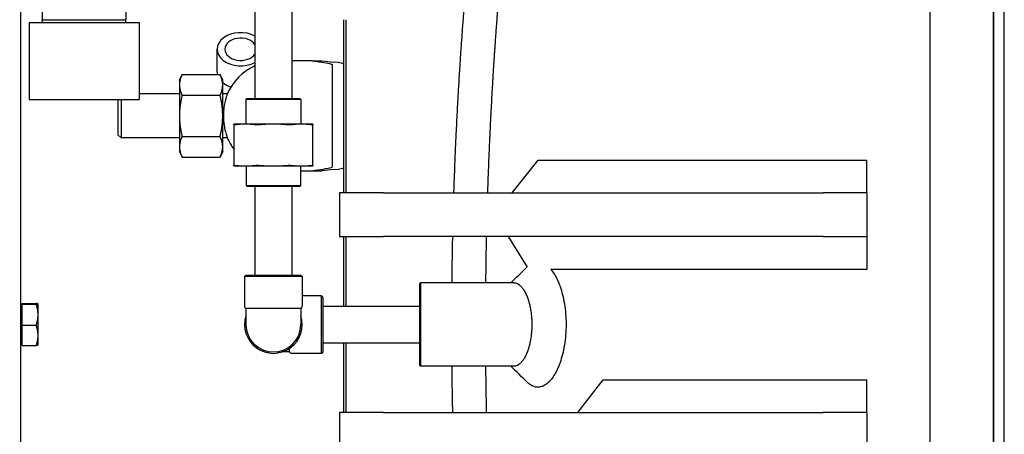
# Model space of a CAD drawing. Header units: inches. Extents: x 18 to 846, y -44 to 561.
# Tile 305 of 637: x 327 to 350, y 463 to 472. Entities that reach past the tile are written whole.
import ezdxf

# ---------------------------------------------------------------- set-up
doc = ezdxf.new("R2010")
doc.units = ezdxf.units.IN
doc.header["$LTSCALE"] = 24
doc.header["$MEASUREMENT"] = 0
doc.layers.add('Dimension (ANSI)', color=7, linetype='Continuous', lineweight=25)
doc.layers.add('Visible (ANSI)', color=7, linetype='Continuous', lineweight=30)
doc.styles.add('Note Text (ANSI)', font='tahoma.ttf')
doc.dimstyles.new('SB Fraction-16 (ANSI)', dxfattribs={"dimscale": 24, "dimtxt": 0.125, "dimasz": 0.098425, "dimexe": 0.125, "dimexo": 0.0625, "dimgap": 0.031496, "dimtad": 0, "dimtih": 1, "dimtoh": 1, "dimdec": 4, "dimrnd": 1e-08, "dimzin": 0, "dimdsep": 46, "dimlunit": 5, "dimtxsty": 'Note Text (ANSI)', "dimcen": 0.09, "dimdle": 0.393701, "dimclrd": 256, "dimclre": 256, "dimclrt": 256, "dimadec": 0, "dimazin": 3, "dimtfac": 0.96, "dimtofl": 0, "dimtmove": 0, "dimatfit": 3, "dimfxl": 1, "dimfrac": 2, "dimtolj": 1, "dimtzin": 12, "dimlwd": -1, "dimlwe": -1, "dimarcsym": 0})

# ---------------------------------------------------------------- blocks, each defined once
blk = doc.blocks.new('*D18')
at = {"layer": 'Defpoints', "color": 0, "transparency": 16777216}
for p in [(349.678, 522.087), (260.86, 408.087), (349.678, 408.087)]:
    blk.add_point(p, dxfattribs=at)
at = {"layer": 'Dimension (ANSI)', "transparency": 16777216}
for p, q in [((348.178, 522.087), (257.86, 522.087)), ((260.86, 519.724), (260.86, 464.348)), ((260.86, 410.449), (260.86, 459.826)), ((348.178, 408.087), (257.86, 408.087))]:
    blk.add_line(p, q, dxfattribs=at)
for points in [[(260.466, 519.724), (261.253, 519.724), (260.86, 522.087)], [(260.466, 410.449), (261.253, 410.449), (260.86, 408.087)]]:
    blk.add_solid(points, dxfattribs=at)
at = {"layer": 'Dimension (ANSI)', "transparency": 16777216, "insert": (257.76, 463.592), "char_height": 3, "attachment_point": 1, "style": 'Note Text (ANSI)'}
blk.add_mtext('\\A1;114', dxfattribs=at)

msp = doc.modelspace()

# ---------------------------------------------------------------- linework, layer by layer
at = {"layer": 'Visible (ANSI)'}
for p, q in [((349.67843, 408.08668), (349.67843, 522.08668)), ((332.62813, 485.15118), (332.62813, 470.23168)), ((333.46813, 485.15118), (333.46813, 470.23168)), ((349.43041, 484.08668), (349.43041, 446.08668)), ((349.43041, 446.08668), (349.43041, 484.08668)), ((347.99328, 446.33668), (347.99328, 483.83668)), ((347.99328, 446.33668), (347.99328, 483.83668)), ((327.30343, 456.26218), (327.30343, 473.91118)), ((327.79013, 473.33668), (327.79013, 472.02418)), ((329.69013, 473.33668), (329.69013, 472.02418)), ((327.49013, 471.96168), (329.99013, 471.96168)), ((327.49013, 471.96168), (327.49013, 470.21168)), ((327.79013, 472.02418), (329.69013, 472.02418)), ((327.79176, 471.96168), (327.79013, 472.02418)), ((329.68849, 471.96168), (329.69013, 472.02418)), ((329.99013, 471.96168), (329.99013, 470.21168)), ((334.64458, 472.02662), (334.64458, 468.08668)), ((334.70708, 468.08668), (334.70708, 472.02663)), ((331.76793, 470.83871), (331.76793, 471.35349)), ((333.93152, 471.08668), (333.46812, 471.08668)), ((333.93152, 471.08668), (334.15784, 471.08668)), ((334.39458, 470.64967), (334.39458, 470.98963)), ((330.91058, 470.64918), (330.96919, 470.77488)), ((330.96919, 470.77488), (331.83597, 470.77488)), ((331.89458, 470.64918), (331.83597, 470.77488)), ((330.91058, 470.64918), (330.91058, 470.54033)), ((330.91058, 470.54033), (330.91058, 469.83668)), ((331.89458, 470.54033), (331.89458, 470.64918)), ((331.89458, 469.83668), (331.89458, 470.54033)), ((334.39458, 469.02369), (334.39458, 470.64967)), ((330.91058, 470.33668), (329.99013, 470.33668)), ((330.96919, 470.30578), (331.83597, 470.30578)), ((331.99894, 470.33668), (331.89458, 470.33668)), ((327.49013, 470.21168), (329.99013, 470.21168)), ((329.51958, 469.39918), (329.51958, 470.21168)), ((329.58208, 470.21168), (329.58208, 469.33668)), ((332.44396, 470.23168), (332.42313, 470.21085)), ((333.67313, 470.21085), (332.42313, 470.21085)), ((332.42313, 470.21085), (332.42313, 469.64818)), ((332.44396, 470.23168), (333.65229, 470.23168)), ((333.65229, 470.23168), (333.67313, 470.21085)), ((333.67313, 470.21085), (333.67313, 469.64818)), ((330.91058, 469.83668), (330.91058, 469.13304)), ((331.89458, 469.13304), (331.89458, 469.83668)), ((332.41173, 469.64818), (332.14813, 469.64818)), ((332.14813, 469.6333), (332.14813, 468.71056)), ((333.04813, 469.64818), (332.41173, 469.64818)), ((333.68452, 469.64818), (333.04813, 469.64818)), ((333.94813, 469.64818), (333.68452, 469.64818)), ((333.94813, 468.71056), (333.94813, 469.6333)), ((329.51958, 469.39918), (329.58208, 469.33668)), ((330.96919, 469.36759), (331.83597, 469.36759)), ((330.91058, 469.33668), (329.58208, 469.33668)), ((330.91058, 469.13304), (330.91058, 469.02418)), ((331.99894, 469.33668), (331.89458, 469.33668)), ((331.89458, 469.02418), (331.89458, 469.13304)), ((330.91058, 469.02418), (330.96919, 468.89849)), ((330.96919, 468.89849), (331.83597, 468.89849)), ((331.89458, 469.02418), (331.83597, 468.89849)), ((334.39458, 468.68373), (334.39458, 469.02369)), ((332.14813, 468.69568), (332.41173, 468.69568)), ((332.41173, 468.69568), (333.04813, 468.69568)), ((332.42938, 468.69568), (332.42938, 468.25252)), ((333.04813, 468.69568), (333.68452, 468.69568)), ((333.66688, 468.69568), (333.66688, 468.25252)), ((333.68452, 468.69568), (333.94813, 468.69568)), ((338.4809, 468.08668), (339.0693, 468.83192)), ((339.0693, 468.83192), (346.55343, 468.83192)), ((346.55343, 468.08668), (346.55343, 468.83192)), ((333.66687, 468.58668), (333.93152, 468.58668)), ((333.93152, 468.58668), (334.15784, 468.58668)), ((332.42938, 468.25252), (333.66688, 468.25252)), ((332.45021, 468.23168), (332.42938, 468.25252)), ((333.64604, 468.23168), (332.45021, 468.23168)), ((332.62813, 468.23168), (332.62813, 466.21168)), ((333.46813, 468.23168), (333.46813, 466.21168)), ((333.64604, 468.23168), (333.66688, 468.25252)), ((335.55343, 468.08668), (334.55343, 468.08668)), ((334.55343, 468.08668), (334.55343, 467.08668)), ((335.55343, 468.08668), (345.55343, 468.08668)), ((346.55343, 468.08668), (345.55343, 468.08668)), ((346.55343, 468.08668), (346.55343, 467.08668)), ((334.55343, 467.08668), (335.55343, 467.08668)), ((334.64458, 467.08666), (334.64458, 465.50668)), ((334.70708, 465.50668), (334.70708, 467.08666)), ((345.55343, 467.08668), (335.55343, 467.08668)), ((338.39276, 467.08668), (338.81876, 466.3913)), ((345.55343, 467.08668), (346.55343, 467.08668)), ((346.55343, 467.08668), (346.55343, 466.34145)), ((332.42313, 466.21168), (332.39188, 466.18043)), ((332.42313, 466.21168), (333.67313, 466.21168)), ((333.67313, 466.21168), (333.70438, 466.18043)), ((333.70438, 466.18043), (332.39188, 466.18043)), ((332.39188, 466.18043), (332.39188, 465.50618)), ((333.70438, 466.18043), (333.70438, 465.50618)), ((336.37753, 466.02106), (336.39316, 466.03668)), ((336.37753, 464.15231), (336.37753, 466.02106)), ((336.39316, 466.03668), (336.39316, 464.13668)), ((338.51943, 466.03668), (336.39316, 466.03668)), ((327.32843, 465.54612), (327.32843, 465.56441)), ((327.32843, 465.56441), (327.65219, 465.56441)), ((327.32843, 465.54612), (327.65219, 465.54612)), ((327.32843, 465.0685), (327.32843, 465.54612)), ((327.69406, 465.55554), (327.6939, 465.5558)), ((327.69406, 465.55527), (327.69406, 465.55554)), ((327.69406, 465.30731), (327.69406, 465.55527)), ((334.14188, 465.74293), (333.70438, 465.74293)), ((334.14188, 464.43043), (334.14188, 465.74293)), ((334.17313, 465.71168), (334.14188, 465.74293)), ((334.17313, 465.71168), (334.17313, 464.46168)), ((327.32843, 465.50866), (327.30343, 465.50866)), ((333.67313, 465.45206), (332.42313, 465.45206)), ((332.42313, 465.45206), (332.42313, 465.08668)), ((333.67313, 465.45206), (333.67313, 465.08668)), ((334.17313, 465.50668), (336.37753, 465.50668)), ((327.69406, 464.83883), (327.69406, 465.30731)), ((327.32843, 465.0685), (327.65219, 465.0685)), ((327.32843, 464.60916), (327.32843, 465.0685)), ((327.32843, 464.66491), (327.30343, 464.66491)), ((327.69406, 464.61804), (327.69406, 464.83883)), ((334.17313, 464.66668), (336.37753, 464.66668)), ((334.64458, 464.66669), (334.64458, 463.0867)), ((334.70708, 463.0867), (334.70708, 464.66669)), ((327.32843, 464.60916), (327.65219, 464.60916)), ((327.69406, 464.61804), (327.6939, 464.61777)), ((333.4135, 464.46168), (333.24822, 464.46168)), ((333.4135, 464.46168), (333.4135, 464.53645)), ((334.14188, 464.43043), (333.46763, 464.43043)), ((334.17313, 464.46168), (334.14188, 464.43043)), ((336.37753, 464.15231), (336.39316, 464.13668)), ((338.51943, 464.13668), (336.39316, 464.13668)), ((339.97263, 463.08668), (340.55446, 463.83092)), ((340.55446, 463.83092), (346.55343, 463.83092)), ((346.55343, 463.08668), (346.55343, 463.83092)), ((335.55343, 463.08668), (334.55343, 463.08668)), ((334.55343, 463.08668), (334.55343, 462.08668)), ((335.55343, 463.08668), (345.55343, 463.08668)), ((346.55343, 463.08668), (345.55343, 463.08668)), ((346.55343, 463.08668), (346.55343, 462.08668))]:
    msp.add_line(p, q, dxfattribs=at)
for centre, radius, start, end in [((333.14458, 469.83668), 1.25, 114.403737, 156.421822), ((333.14458, 469.83668), 1.25, 203.578178, 217.139886), ((332.45438, 465.50618), 0.0625, 180, 240), ((333.64188, 465.50618), 0.0625, 300, 0), ((333.04813, 465.08668), 0.65625, 162.24721, 17.75279), ((333.04813, 465.08668), 0.625, 180, 0), ((333.46763, 464.49293), 0.0625, 210, 270)]:
    msp.add_arc(centre, radius, start, end, dxfattribs=at)
for centre, major_axis, ratio, start_param, end_param in [((332.30343, 471.35349), (-0.5355, 0), 0.7070977, 4.06093246, 8.50543816), ((332.30343, 471.35349), (-0.3595, 0), 0.7070977, 3.58523782, 8.98113279), ((343.04458, 471.26659), (-9.65, 0), 0.04782887, 0.40039701, 0.46748636), ((332.64458, 471.01549), (2, 0), 0.04782887, 0, 0.46748636), ((332.30343, 470.83871), (-0.5355, 0), 0.7070977, 0, 0.16937943), ((332.30343, 470.83871), (0.5355, 0), 0.7070977, 3.84369353, 4.28494448), ((343.04458, 468.40678), (9.65, 0), 0.04782887, 2.67410629, 2.74119564), ((332.64458, 468.65788), (-2, 0), 0.04782887, 2.67410629, 3.14159265)]:
    msp.add_ellipse(centre, major_axis=major_axis, ratio=ratio, start_param=start_param, end_param=end_param, dxfattribs=at)
for points, knots in [([(337.54776, 474.13668), (337.545, 474.10931), (337.54221, 474.08141), (337.53938, 474.053), (337.53862, 474.04541), (337.53786, 474.03778), (337.5371, 474.03012), (337.53353, 473.99423), (337.52991, 473.95755), (337.52624, 473.92011), (337.52247, 473.88172), (337.51865, 473.84251), (337.51478, 473.8025), (337.51394, 473.79377), (337.51309, 473.785), (337.51224, 473.77619), (337.50882, 473.74072), (337.50537, 473.70467), (337.50189, 473.66806), (337.50101, 473.65876), (337.50012, 473.64943), (337.49923, 473.64006), (337.49567, 473.60247), (337.49208, 473.56431), (337.48846, 473.52558), (337.48405, 473.47842), (337.47959, 473.43029), (337.4751, 473.3813), (337.47415, 473.37094), (337.47319, 473.36054), (337.47224, 473.35011), (337.4686, 473.31033), (337.46494, 473.26999), (337.46127, 473.22915), (337.46091, 473.22517), (337.46055, 473.22119), (337.4602, 473.2172), (337.45958, 473.21033), (337.45896, 473.20344), (337.45834, 473.19654), (337.45507, 473.15998), (337.45178, 473.12303), (337.44848, 473.08572), (337.44187, 473.01088), (337.43521, 472.9343), (337.42852, 472.85617), (337.42751, 472.84446), (337.42651, 472.83271), (337.42551, 472.82092), (337.42021, 472.75882), (337.41491, 472.69578), (337.4096, 472.6319), (337.40886, 472.62299), (337.40812, 472.61405), (337.40738, 472.60511), (337.40711, 472.60189), (337.40685, 472.59866), (337.40658, 472.59544), (337.4034, 472.55693), (337.40021, 472.51809), (337.39703, 472.47893), (337.38848, 472.37379), (337.37994, 472.26635), (337.37145, 472.1569), (337.37046, 472.14422), (337.36948, 472.13152), (337.3685, 472.11879), (337.36773, 472.10889), (337.36697, 472.09897), (337.36621, 472.08904), (337.36158, 472.02888), (337.35698, 471.96811), (337.35239, 471.90675), (337.35143, 471.89395), (337.35048, 471.88111), (337.34952, 471.86826), (337.34156, 471.76109), (337.33366, 471.65219), (337.32587, 471.54173), (337.32216, 471.48917), (337.31846, 471.43623), (337.3148, 471.38293), (337.31392, 471.3701), (337.31303, 471.35725), (337.31215, 471.34437), (337.30686, 471.26695), (337.30162, 471.18881), (337.29644, 471.11001), (337.2956, 471.09725), (337.29477, 471.08447), (337.29393, 471.07168), (337.29167, 471.03701), (337.28942, 471.00221), (337.28718, 470.9673), (337.27825, 470.82804), (337.26951, 470.68661), (337.26101, 470.54343), (337.26027, 470.5311), (337.25954, 470.51877), (337.25882, 470.50642), (337.25775, 470.4884), (337.2567, 470.47036), (337.25564, 470.45229), (337.25403, 470.42466), (337.25243, 470.39697), (337.25083, 470.36922), (337.24857, 470.32974), (337.24632, 470.29013), (337.24409, 470.2504), (337.24342, 470.23845), (337.24275, 470.2265), (337.24208, 470.21453), (337.23356, 470.06164), (337.22533, 469.90688), (337.21743, 469.7506), (337.21587, 469.71975), (337.21432, 469.68884), (337.21279, 469.65787), (337.21224, 469.64679), (337.21169, 469.6357), (337.21115, 469.62461), (337.20682, 469.53666), (337.2026, 469.44822), (337.19849, 469.35933), (337.198, 469.34876), (337.19751, 469.33818), (337.19703, 469.3276), (337.19378, 469.25684), (337.1906, 469.18581), (337.1875, 469.11453), (337.18222, 468.99341), (337.17715, 468.87149), (337.1723, 468.7489), (337.17193, 468.73953), (337.17156, 468.73014), (337.17119, 468.72076), (337.1704, 468.70066), (337.16962, 468.68055), (337.16884, 468.66042), (337.16633, 468.59515), (337.16387, 468.5297), (337.16148, 468.46409), (337.16116, 468.45529), (337.16084, 468.44648), (337.16052, 468.43767), (337.1602, 468.42897), (337.15989, 468.42027), (337.15958, 468.41156), (337.15571, 468.30375), (337.15201, 468.19541), (337.1485, 468.08668)], [0.778215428, 0.778215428, 0.778215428, 0.778215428, 0.781110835, 0.781110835, 0.781110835, 0.781884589, 0.781884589, 0.781884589, 0.78550723, 0.78550723, 0.78550723, 0.789220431, 0.789220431, 0.789220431, 0.790030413, 0.790030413, 0.790030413, 0.793293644, 0.793293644, 0.793293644, 0.794122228, 0.794122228, 0.794122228, 0.797447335, 0.797447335, 0.797447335, 0.80149702, 0.80149702, 0.80149702, 0.802353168, 0.802353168, 0.802353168, 0.805616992, 0.805616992, 0.805616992, 0.805934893, 0.805934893, 0.805934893, 0.806482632, 0.806482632, 0.806482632, 0.809385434, 0.809385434, 0.809385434, 0.81520909, 0.81520909, 0.81520909, 0.816082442, 0.816082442, 0.816082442, 0.820684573, 0.820684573, 0.820684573, 0.821326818, 0.821326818, 0.821326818, 0.821557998, 0.821557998, 0.821557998, 0.824318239, 0.824318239, 0.824318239, 0.831729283, 0.831729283, 0.831729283, 0.832587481, 0.832587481, 0.832587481, 0.833255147, 0.833255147, 0.833255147, 0.837297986, 0.837297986, 0.837297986, 0.838141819, 0.838141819, 0.838141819, 0.845175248, 0.845175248, 0.845175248, 0.848522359, 0.848522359, 0.848522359, 0.849328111, 0.849328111, 0.849328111, 0.854175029, 0.854175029, 0.854175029, 0.854960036, 0.854960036, 0.854960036, 0.857087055, 0.857087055, 0.857087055, 0.865571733, 0.865571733, 0.865571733, 0.86630193, 0.86630193, 0.86630193, 0.867367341, 0.867367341, 0.867367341, 0.868996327, 0.868996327, 0.868996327, 0.871313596, 0.871313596, 0.871313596, 0.872010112, 0.872010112, 0.872010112, 0.880909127, 0.880909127, 0.880909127, 0.882665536, 0.882665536, 0.882665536, 0.883293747, 0.883293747, 0.883293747, 0.88827426, 0.88827426, 0.88827426, 0.888866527, 0.888866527, 0.888866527, 0.892826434, 0.892826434, 0.892826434, 0.899554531, 0.899554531, 0.899554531, 0.900069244, 0.900069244, 0.900069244, 0.901171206, 0.901171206, 0.901171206, 0.904744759, 0.904744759, 0.904744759, 0.905224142, 0.905224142, 0.905224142, 0.905697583, 0.905697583, 0.905697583, 0.911560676, 0.911560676, 0.911560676, 0.911560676]), ([(338.26713, 473.64918), (338.2669, 473.64669), (338.26666, 473.6442), (338.26643, 473.6417), (338.26603, 473.6374), (338.26562, 473.6331), (338.26522, 473.62878), (338.26452, 473.62136), (338.26382, 473.61391), (338.26313, 473.60646), (338.25944, 473.56695), (338.25573, 473.52706), (338.25203, 473.48685), (338.2446, 473.40617), (338.23711, 473.3236), (338.22961, 473.2395), (338.22848, 473.22688), (338.22735, 473.21424), (338.22623, 473.20156), (338.2203, 473.13474), (338.21436, 473.067), (338.20844, 472.99855), (338.20761, 472.989), (338.20679, 472.97944), (338.20596, 472.96986), (338.20566, 472.96641), (338.20537, 472.96296), (338.20507, 472.9595), (338.20152, 472.91827), (338.19797, 472.87668), (338.19443, 472.83475), (338.1849, 472.72218), (338.17539, 472.60715), (338.16597, 472.49037), (338.16488, 472.47684), (338.16379, 472.4633), (338.1627, 472.44973), (338.16185, 472.43917), (338.16101, 472.4286), (338.16016, 472.41801), (338.15504, 472.35391), (338.14994, 472.28916), (338.14487, 472.22382), (338.14381, 472.21018), (338.14275, 472.19652), (338.14169, 472.18283), (338.13288, 472.06874), (338.12417, 471.95294), (338.11559, 471.83588), (338.1115, 471.78017), (338.10744, 471.72404), (338.10341, 471.66756), (338.10244, 471.65396), (338.10147, 471.64035), (338.1005, 471.62671), (338.09468, 471.54467), (338.08893, 471.4619), (338.08324, 471.37855), (338.08232, 471.36505), (338.08141, 471.35154), (338.08049, 471.33801), (338.07801, 471.30135), (338.07554, 471.26459), (338.07309, 471.22774), (338.06332, 471.08074), (338.05376, 470.9314), (338.04448, 470.78053), (338.04368, 470.76754), (338.04288, 470.75455), (338.04209, 470.74154), (338.04093, 470.72256), (338.03977, 470.70356), (338.03862, 470.68454), (338.03687, 470.65546), (338.03512, 470.62633), (338.03338, 470.59715), (338.03091, 470.55565), (338.02847, 470.514), (338.02604, 470.47221), (338.02531, 470.45965), (338.02458, 470.44708), (338.02385, 470.43449), (338.01458, 470.27372), (338.00563, 470.11101), (337.99705, 469.94719), (337.99536, 469.91485), (337.99368, 469.88245), (337.99202, 469.84998), (337.99142, 469.83837), (337.99083, 469.82675), (337.99024, 469.81512), (337.98555, 469.72293), (337.98097, 469.63022), (337.97652, 469.53711), (337.97599, 469.52604), (337.97546, 469.51496), (337.97494, 469.50387), (337.97142, 469.42977), (337.96798, 469.35541), (337.96462, 469.28085), (337.95892, 469.15418), (337.95344, 469.02667), (337.9482, 468.89858), (337.9478, 468.88878), (337.9474, 468.87898), (337.947, 468.86917), (337.94615, 468.84817), (337.9453, 468.82716), (337.94447, 468.80614), (337.94175, 468.73795), (337.9391, 468.6696), (337.93652, 468.60113), (337.93617, 468.59194), (337.93583, 468.58275), (337.93548, 468.57356), (337.93514, 468.56448), (337.93481, 468.5554), (337.93447, 468.54631), (337.92882, 468.39391), (337.92352, 468.2406), (337.91858, 468.08668)], [0.805432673, 0.805432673, 0.805432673, 0.805432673, 0.805616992, 0.805616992, 0.805616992, 0.805934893, 0.805934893, 0.805934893, 0.806482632, 0.806482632, 0.806482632, 0.809385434, 0.809385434, 0.809385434, 0.81520909, 0.81520909, 0.81520909, 0.816082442, 0.816082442, 0.816082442, 0.820684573, 0.820684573, 0.820684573, 0.821326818, 0.821326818, 0.821326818, 0.821557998, 0.821557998, 0.821557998, 0.824318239, 0.824318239, 0.824318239, 0.831729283, 0.831729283, 0.831729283, 0.832587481, 0.832587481, 0.832587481, 0.833255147, 0.833255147, 0.833255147, 0.837297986, 0.837297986, 0.837297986, 0.838141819, 0.838141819, 0.838141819, 0.845175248, 0.845175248, 0.845175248, 0.848522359, 0.848522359, 0.848522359, 0.849328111, 0.849328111, 0.849328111, 0.854175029, 0.854175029, 0.854175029, 0.854960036, 0.854960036, 0.854960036, 0.857087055, 0.857087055, 0.857087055, 0.865571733, 0.865571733, 0.865571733, 0.86630193, 0.86630193, 0.86630193, 0.867367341, 0.867367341, 0.867367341, 0.868996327, 0.868996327, 0.868996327, 0.871313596, 0.871313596, 0.871313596, 0.872010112, 0.872010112, 0.872010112, 0.880909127, 0.880909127, 0.880909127, 0.882665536, 0.882665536, 0.882665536, 0.883293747, 0.883293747, 0.883293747, 0.88827426, 0.88827426, 0.88827426, 0.888866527, 0.888866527, 0.888866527, 0.892826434, 0.892826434, 0.892826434, 0.899554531, 0.899554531, 0.899554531, 0.900069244, 0.900069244, 0.900069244, 0.901171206, 0.901171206, 0.901171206, 0.904744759, 0.904744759, 0.904744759, 0.905224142, 0.905224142, 0.905224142, 0.905697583, 0.905697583, 0.905697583, 0.913639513, 0.913639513, 0.913639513, 0.913639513]), ([(334.39272, 470.99814), (334.38604, 471.00571), (334.36189, 471.01326), (334.2356, 471.04153), (334.06072, 471.06354), (333.93152, 471.08668)], [0.22095062, 0.22095062, 0.22095062, 0.22095062, 1.4278888, 1.4278888, 4.83429221, 4.83429221, 4.83429221, 4.83429221]), ([(331.99894, 470.33668), (331.99894, 470.33668), (331.99635, 470.32988), (331.98647, 470.30196), (331.97883, 470.27972), (331.96086, 470.21943), (331.95047, 470.18048), (331.9315, 470.08943), (331.92312, 470.0375), (331.91496, 469.9548), (331.91298, 469.92703), (331.91096, 469.87876), (331.91052, 469.85855), (331.91048, 469.81845), (331.91085, 469.79863), (331.91268, 469.75166), (331.91449, 469.72476), (331.92183, 469.64656), (331.92924, 469.59769), (331.94837, 469.50042), (331.9605, 469.45485), (331.98183, 469.38391), (331.9908, 469.35896), (331.99774, 469.33987), (331.99891, 469.33667), (331.99891, 469.33667)], [-8.06285876, -8.06285876, -8.06285876, -8.06285876, -7.69970356, -7.69970356, -7.3009728, -7.3009728, -6.86791992, -6.86791992, -6.42313067, -6.42313067, -6.20646758, -6.20646758, -6.05214122, -6.05214122, -5.9009195, -5.9009195, -5.6915643, -5.6915643, -5.27828854, -5.27828854, -4.78026163, -4.78026163, -4.28262045, -4.28262045, -4.03199162, -4.03199162, -4.03199162, -4.03199162]), ([(332.18474, 469.6333), (332.173, 469.63181), (332.1637, 469.63107), (332.15158, 469.63107), (332.14813, 469.63181), (332.14813, 469.6333)], [1.292675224, 1.292675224, 1.292675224, 1.292675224, 1.413350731, 1.413350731, 1.534026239, 1.534026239, 1.534026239, 1.534026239]), ([(332.72711, 469.6333), (332.71051, 469.63181), (332.69391, 469.63107), (332.66464, 469.63107), (332.65046, 469.63181), (332.63872, 469.6333)], [1.292675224, 1.292675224, 1.292675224, 1.292675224, 1.413350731, 1.413350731, 1.534026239, 1.534026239, 1.534026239, 1.534026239]), ([(333.45753, 469.6333), (333.44579, 469.63181), (333.43161, 469.63107), (333.40235, 469.63107), (333.38574, 469.63181), (333.36914, 469.6333)], [1.292675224, 1.292675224, 1.292675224, 1.292675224, 1.413350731, 1.413350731, 1.534026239, 1.534026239, 1.534026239, 1.534026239]), ([(333.94813, 469.6333), (333.94813, 469.63181), (333.94467, 469.63107), (333.93255, 469.63107), (333.92325, 469.63181), (333.91152, 469.6333)], [0.414702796, 0.414702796, 0.414702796, 0.414702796, 0.535378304, 0.535378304, 0.656053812, 0.656053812, 0.656053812, 0.656053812]), ([(332.14813, 468.71056), (332.14813, 468.71206), (332.15158, 468.71279), (332.1637, 468.71279), (332.173, 468.71206), (332.18474, 468.71056)], [0.414702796, 0.414702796, 0.414702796, 0.414702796, 0.535378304, 0.535378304, 0.656053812, 0.656053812, 0.656053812, 0.656053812]), ([(332.63872, 468.71056), (332.65046, 468.71206), (332.66464, 468.71279), (332.69391, 468.71279), (332.71051, 468.71206), (332.72711, 468.71056)], [0.414702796, 0.414702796, 0.414702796, 0.414702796, 0.535378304, 0.535378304, 0.656053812, 0.656053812, 0.656053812, 0.656053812]), ([(333.36914, 468.71056), (333.38574, 468.71206), (333.40235, 468.71279), (333.43161, 468.71279), (333.44579, 468.71206), (333.45753, 468.71056)], [0.414702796, 0.414702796, 0.414702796, 0.414702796, 0.535378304, 0.535378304, 0.656053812, 0.656053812, 0.656053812, 0.656053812]), ([(333.91152, 468.71056), (333.92325, 468.71206), (333.93255, 468.71279), (333.94467, 468.71279), (333.94813, 468.71206), (333.94813, 468.71056)], [1.292675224, 1.292675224, 1.292675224, 1.292675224, 1.413350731, 1.413350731, 1.534026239, 1.534026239, 1.534026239, 1.534026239]), ([(333.93152, 468.58668), (333.95317, 468.59056), (333.97619, 468.59442), (334.07771, 468.61082), (334.16222, 468.62295), (334.31515, 468.64839), (334.381, 468.66194), (334.39272, 468.67523)], [17.24883005, 17.24883005, 17.24883005, 17.24883005, 17.85490991, 17.85490991, 19.83059007, 19.83059007, 22.11128903, 22.11128903, 22.11128903, 22.11128903]), ([(337.12157, 467.08668), (337.11977, 467.00299), (337.11808, 466.91912), (337.1165, 466.83513), (337.11641, 466.83036), (337.11632, 466.82559), (337.11624, 466.82081), (337.11429, 466.71663), (337.11252, 466.61225), (337.11093, 466.50772), (337.11087, 466.50381), (337.11081, 466.49991), (337.11075, 466.49601), (337.11054, 466.48197), (337.11033, 466.46794), (337.11012, 466.4539), (337.10808, 466.31508), (337.10635, 466.17598), (337.10493, 466.03668)], [0.9293619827, 0.9293619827, 0.9293619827, 0.9293619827, 0.9337940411, 0.9337940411, 0.9337940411, 0.9340458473, 0.9340458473, 0.9340458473, 0.9395419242, 0.9395419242, 0.9395419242, 0.9397471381, 0.9397471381, 0.9397471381, 0.9404848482, 0.9404848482, 0.9404848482, 0.9477801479, 0.9477801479, 0.9477801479, 0.9477801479]), ([(337.89185, 467.08669), (337.89055, 467.02586), (337.88931, 466.96495), (337.88813, 466.90399), (337.88803, 466.89903), (337.88794, 466.89406), (337.88784, 466.8891), (337.88576, 466.78072), (337.88385, 466.67214), (337.88214, 466.56347), (337.88208, 466.55942), (337.88201, 466.55536), (337.88195, 466.5513), (337.88172, 466.53671), (337.8815, 466.52212), (337.88128, 466.50753), (337.8789, 466.3509), (337.87692, 466.19391), (337.87532, 466.03668)], [0.9307019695, 0.9307019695, 0.9307019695, 0.9307019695, 0.9337940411, 0.9337940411, 0.9337940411, 0.9340458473, 0.9340458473, 0.9340458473, 0.9395419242, 0.9395419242, 0.9395419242, 0.9397471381, 0.9397471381, 0.9397471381, 0.9404848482, 0.9404848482, 0.9404848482, 0.9484048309, 0.9484048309, 0.9484048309, 0.9484048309]), ([(346.55343, 466.34145), (346.13269, 466.34145), (345.71595, 466.34145), (344.88749, 466.34145), (344.48346, 466.34145), (343.26234, 466.34145), (342.52195, 466.34145), (340.92652, 466.34145), (340.07992, 466.34145), (339.36345, 466.34145)], [-34.06741351, -34.06741351, -34.06741351, -34.06741351, -29.9596097, -29.9596097, -25.75966973, -25.75966973, -16.71848221, -16.71848221, -3.39565443, -3.39565443, -3.39565443, -3.39565443]), ([(339.36345, 466.34144), (339.38629, 466.3137), (339.40912, 466.28205), (339.43081, 466.24774), (339.45583, 466.20815), (339.48084, 466.1626), (339.50395, 466.11382), (339.51698, 466.08632), (339.52987, 466.0569), (339.54228, 466.02604), (339.55186, 466.00221), (339.56114, 465.97757), (339.56999, 465.95246), (339.59026, 465.89498), (339.60949, 465.83123), (339.62608, 465.76541), (339.64272, 465.69934), (339.65762, 465.62748), (339.6695, 465.55453), (339.68139, 465.48147), (339.69085, 465.40384), (339.6971, 465.32567), (339.70333, 465.24789), (339.70659, 465.16736), (339.70661, 465.08748), (339.70661, 465.08721), (339.70661, 465.08695), (339.70661, 465.08668)], [0.823380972, 0.823380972, 0.823380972, 0.823380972, 0.842849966, 0.842849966, 0.842849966, 0.865309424, 0.865309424, 0.865309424, 0.877975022, 0.877975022, 0.877975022, 0.887751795, 0.887751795, 0.887751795, 0.91012912, 0.91012912, 0.91012912, 0.932587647, 0.932587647, 0.932587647, 0.955079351, 0.955079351, 0.955079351, 0.977461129, 0.977461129, 0.977461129, 0.977535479, 0.977535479, 0.977535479, 0.977535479]), ([(338.51943, 466.03668), (338.53686, 466.03667), (338.55447, 466.03388), (338.57161, 466.02849), (338.58999, 466.02272), (338.60857, 466.01372), (338.62643, 466.00201), (338.62726, 466.00146), (338.62809, 466.00091), (338.62891, 466.00036), (338.63895, 465.99362), (338.649, 465.98587), (338.65887, 465.97726), (338.66716, 465.97002), (338.67533, 465.96218), (338.68328, 465.95385), (338.70054, 465.93577), (338.71776, 465.91425), (338.73364, 465.89102), (338.74024, 465.88138), (338.74682, 465.87116), (338.75327, 465.86051), (338.76226, 465.84566), (338.77098, 465.82999), (338.77921, 465.814), (338.79325, 465.78674), (338.80701, 465.75614), (338.81913, 465.7255), (338.8312, 465.69494), (338.84289, 465.66116), (338.85294, 465.62801), (338.85861, 465.60931), (338.86411, 465.58971), (338.86923, 465.56993), (338.87318, 465.55465), (338.87691, 465.53927), (338.88035, 465.52415), (338.88823, 465.48956), (338.89544, 465.45232), (338.90124, 465.41678), (338.90706, 465.38111), (338.91208, 465.34338), (338.91588, 465.30724), (338.91969, 465.27105), (338.92259, 465.23384), (338.92449, 465.19707), (338.92638, 465.16047), (338.92734, 465.12333), (338.92734, 465.08668)], [0.707999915, 0.707999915, 0.707999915, 0.707999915, 0.728658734, 0.728658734, 0.728658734, 0.750822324, 0.750822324, 0.750822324, 0.751851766, 0.751851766, 0.751851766, 0.764352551, 0.764352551, 0.764352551, 0.774847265, 0.774847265, 0.774847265, 0.797647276, 0.797647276, 0.797647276, 0.807117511, 0.807117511, 0.807117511, 0.820323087, 0.820323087, 0.820323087, 0.842849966, 0.842849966, 0.842849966, 0.865309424, 0.865309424, 0.865309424, 0.877975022, 0.877975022, 0.877975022, 0.887751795, 0.887751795, 0.887751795, 0.91012912, 0.91012912, 0.91012912, 0.932587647, 0.932587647, 0.932587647, 0.955079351, 0.955079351, 0.955079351, 0.977461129, 0.977461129, 0.977461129, 0.977461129]), ([(338.92449, 464.97627), (338.9226, 464.93973), (338.91968, 464.90222), (338.91587, 464.86602), (338.91206, 464.82986), (338.90704, 464.79214), (338.90121, 464.7564), (338.89538, 464.72069), (338.88813, 464.6833), (338.88022, 464.64864), (338.87683, 464.63374), (338.87314, 464.61854), (338.86923, 464.60344), (338.86406, 464.58348), (338.8585, 464.56369), (338.85279, 464.54487), (338.84273, 464.51171), (338.83104, 464.47796), (338.81889, 464.44726), (338.80671, 464.4165), (338.79294, 464.38598), (338.77891, 464.35877), (338.77078, 464.34301), (338.76214, 464.32752), (338.75325, 464.31283), (338.74671, 464.30202), (338.74003, 464.29165), (338.73332, 464.28186), (338.71741, 464.25866), (338.70021, 464.23721), (338.68293, 464.21915), (338.67509, 464.21096), (338.66704, 464.20323), (338.65887, 464.19611), (338.64889, 464.18739), (338.63873, 464.17958), (338.6286, 464.1728), (338.62788, 464.17231), (338.62715, 464.17183), (338.62643, 464.17136), (338.60847, 464.15958), (338.58976, 464.15053), (338.57122, 464.14475), (338.55418, 464.13944), (338.53673, 464.1367), (338.51943, 464.13669)], [0, 0, 0, 0, 0.022507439, 0.022507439, 0.022507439, 0.044983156, 0.044983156, 0.044983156, 0.067441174, 0.067441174, 0.067441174, 0.077099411, 0.077099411, 0.077099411, 0.089871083, 0.089871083, 0.089871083, 0.112369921, 0.112369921, 0.112369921, 0.134909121, 0.134909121, 0.134909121, 0.147966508, 0.147966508, 0.147966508, 0.157579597, 0.157579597, 0.157579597, 0.18037801, 0.18037801, 0.18037801, 0.190712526, 0.190712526, 0.190712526, 0.203350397, 0.203350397, 0.203350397, 0.204251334, 0.204251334, 0.204251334, 0.226570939, 0.226570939, 0.226570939, 0.247073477, 0.247073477, 0.247073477, 0.247073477]), ([(338.92734, 465.08668), (338.92734, 465.08656), (338.92734, 465.08644), (338.92734, 465.08632), (338.92733, 465.04954), (338.92638, 465.01274), (338.92449, 464.97627)], [0.9774611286, 0.9774611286, 0.9774611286, 0.9774611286, 0.9775354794, 0.9775354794, 0.9775354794, 1, 1, 1, 1]), ([(339.6971, 464.84763), (339.69084, 464.76943), (339.68137, 464.69172), (339.66946, 464.61862), (339.65757, 464.54562), (339.64267, 464.47378), (339.62599, 464.40761), (339.60932, 464.34149), (339.58999, 464.27755), (339.56966, 464.21997), (339.56092, 464.19521), (339.55176, 464.17091), (339.5423, 464.14739), (339.5298, 464.1163), (339.51678, 464.08658), (339.50361, 464.05883), (339.48041, 464.00994), (339.4554, 463.96446), (339.43031, 463.92484), (339.40517, 463.88515), (339.3785, 463.84903), (339.35213, 463.81849), (339.33685, 463.80079), (339.3212, 463.78436), (339.30544, 463.76948), (339.29384, 463.75853), (339.28218, 463.74841), (339.27061, 463.73919), (339.24316, 463.71732), (339.21495, 463.69966), (339.18728, 463.68673), (339.17473, 463.68087), (339.16208, 463.67587), (339.14943, 463.67178), (339.13396, 463.66677), (339.11851, 463.66312), (339.10326, 463.66082), (339.10218, 463.66066), (339.10109, 463.6605), (339.1, 463.66035), (339.07306, 463.65662), (339.04594, 463.657), (339.01948, 463.66142), (338.99168, 463.66606), (338.964, 463.67523), (338.93715, 463.68866), (338.90994, 463.70226), (338.88304, 463.72049), (338.85718, 463.74284), (338.84907, 463.74985), (338.84101, 463.75731), (338.83301, 463.7652)], [0, 0, 0, 0, 0.022507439, 0.022507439, 0.022507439, 0.044983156, 0.044983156, 0.044983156, 0.067441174, 0.067441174, 0.067441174, 0.077099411, 0.077099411, 0.077099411, 0.089871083, 0.089871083, 0.089871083, 0.112369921, 0.112369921, 0.112369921, 0.134909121, 0.134909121, 0.134909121, 0.147966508, 0.147966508, 0.147966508, 0.157579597, 0.157579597, 0.157579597, 0.18037801, 0.18037801, 0.18037801, 0.190712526, 0.190712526, 0.190712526, 0.203350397, 0.203350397, 0.203350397, 0.204251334, 0.204251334, 0.204251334, 0.226570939, 0.226570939, 0.226570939, 0.250019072, 0.250019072, 0.250019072, 0.273769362, 0.273769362, 0.273769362, 0.281222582, 0.281222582, 0.281222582, 0.281222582]), ([(337.10493, 464.13669), (337.10591, 464.04038), (337.10704, 463.94419), (337.10832, 463.84816), (337.10836, 463.84473), (337.10841, 463.8413), (337.10846, 463.83787), (337.10988, 463.7314), (337.11149, 463.62506), (337.11328, 463.51891), (337.11336, 463.51458), (337.11343, 463.51024), (337.1135, 463.5059), (337.11588, 463.36578), (337.11858, 463.22599), (337.12157, 463.08668)], [0.9808146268, 0.9808146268, 0.9808146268, 0.9808146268, 0.9858494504, 0.9858494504, 0.9858494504, 0.9860292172, 0.9860292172, 0.9860292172, 0.9916117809, 0.9916117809, 0.9916117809, 0.9918398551, 0.9918398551, 0.9918398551, 0.9992105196, 0.9992105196, 0.9992105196, 0.9992105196]), ([(337.87532, 464.13668), (337.87646, 464.02419), (337.8778, 463.91182), (337.87934, 463.79962), (337.87939, 463.79605), (337.87944, 463.79249), (337.87949, 463.78892), (337.88103, 463.67821), (337.88275, 463.56768), (337.88467, 463.45732), (337.88475, 463.45281), (337.88483, 463.4483), (337.88491, 463.44379), (337.887, 463.32455), (337.88931, 463.20549), (337.89185, 463.08668)], [0.9801923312, 0.9801923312, 0.9801923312, 0.9801923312, 0.9858494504, 0.9858494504, 0.9858494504, 0.9860292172, 0.9860292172, 0.9860292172, 0.9916117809, 0.9916117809, 0.9916117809, 0.9918398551, 0.9918398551, 0.9918398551, 0.9978724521, 0.9978724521, 0.9978724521, 0.9978724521])]:
    msp.add_open_spline(points, degree=3, knots=knots, dxfattribs=at)
for points in [[(334.39458, 470.98963), (334.39458, 470.99385), (334.394, 470.99669), (334.39272, 470.99814)], [(334.39272, 468.67523), (334.394, 468.67668), (334.39458, 468.67951), (334.39458, 468.68373)], [(338.44675, 466.03668), (338.5714, 466.15277), (338.69496, 466.27214), (338.81768, 466.39306)], [(339.70661, 465.08668), (339.70661, 465.00651), (339.70335, 464.92568), (339.6971, 464.84763)], [(333.41265, 464.54098), (333.4133, 464.53927), (333.4135, 464.53776), (333.4135, 464.53645)], [(338.83302, 463.76519), (338.70525, 463.89127), (338.57659, 464.01576), (338.44675, 464.13668)]]:
    msp.add_open_spline(points, degree=3, dxfattribs=at)
for points, weights in [([(330.96919, 470.77488), (330.91058, 470.64918), (330.91058, 470.54033)], [1, 1.0379548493, 1]), ([(331.89458, 470.54033), (331.89458, 470.64918), (331.83597, 470.77488)], [1, 1.0379548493, 1]), ([(330.91058, 470.54033), (330.91058, 470.43147), (330.96919, 470.30578)], [1, 1.0379548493, 1]), ([(331.83597, 470.30578), (331.89458, 470.43147), (331.89458, 470.54033)], [1, 1.0379548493, 1]), ([(330.96919, 470.30578), (330.91058, 470.05439), (330.91058, 469.83668)], [1, 1.0379548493, 1]), ([(331.89458, 469.83668), (331.89458, 470.05439), (331.83597, 470.30578)], [1, 1.0379548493, 1]), ([(330.91058, 469.83668), (330.91058, 469.61897), (330.96919, 469.36759)], [1, 1.0379548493, 1]), ([(331.83597, 469.36759), (331.89458, 469.61897), (331.89458, 469.83668)], [1, 1.0379548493, 1]), ([(332.14813, 469.6333), (332.14813, 469.64818), (332.14813, 469.64818)], [1.06851824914, 1.04951712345, 1]), ([(332.41173, 469.64818), (332.30163, 469.64818), (332.18474, 469.6333)], [1, 1.04951712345, 1.06851824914]), ([(332.63872, 469.6333), (332.52183, 469.64818), (332.41173, 469.64818)], [1.06851824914, 1.04951712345, 1]), ([(333.04813, 469.64818), (332.89242, 469.64818), (332.72711, 469.6333)], [1, 1.04951712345, 1.06851824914]), ([(333.36914, 469.6333), (333.20383, 469.64818), (333.04813, 469.64818)], [1.06851824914, 1.04951712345, 1]), ([(333.68452, 469.64818), (333.57442, 469.64818), (333.45753, 469.6333)], [1, 1.04951712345, 1.06851824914]), ([(333.91152, 469.6333), (333.79462, 469.64818), (333.68452, 469.64818)], [1.06851824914, 1.04951712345, 1]), ([(333.94813, 469.64818), (333.94813, 469.64818), (333.94813, 469.6333)], [1, 1.04951712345, 1.06851824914]), ([(330.96919, 469.36759), (330.91058, 469.24189), (330.91058, 469.13304)], [1, 1.0379548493, 1]), ([(331.89458, 469.13304), (331.89458, 469.24189), (331.83597, 469.36759)], [1, 1.0379548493, 1]), ([(330.91058, 469.13304), (330.91058, 469.02418), (330.96919, 468.89849)], [1, 1.0379548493, 1]), ([(331.83597, 468.89849), (331.89458, 469.02418), (331.89458, 469.13304)], [1, 1.0379548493, 1]), ([(332.14813, 468.69568), (332.14813, 468.69568), (332.14813, 468.71056)], [1, 1.04951712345, 1.06851824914]), ([(332.18474, 468.71056), (332.30163, 468.69568), (332.41173, 468.69568)], [1.06851824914, 1.04951712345, 1]), ([(332.41173, 468.69568), (332.52183, 468.69568), (332.63872, 468.71056)], [1, 1.04951712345, 1.06851824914]), ([(332.72711, 468.71056), (332.89242, 468.69568), (333.04813, 468.69568)], [1.06851824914, 1.04951712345, 1]), ([(333.04813, 468.69568), (333.20383, 468.69568), (333.36914, 468.71056)], [1, 1.04951712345, 1.06851824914]), ([(333.45753, 468.71056), (333.57442, 468.69568), (333.68452, 468.69568)], [1.06851824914, 1.04951712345, 1]), ([(333.68452, 468.69568), (333.79462, 468.69568), (333.91152, 468.71056)], [1, 1.04951712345, 1.06851824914]), ([(333.94813, 468.71056), (333.94813, 468.69568), (333.94813, 468.69568)], [1.06851824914, 1.04951712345, 1]), ([(327.69406, 465.55527), (327.69406, 465.55951), (327.65219, 465.56441)], [1, 1.0379548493, 1]), ([(327.65219, 465.54612), (327.69406, 465.55102), (327.69406, 465.55527)], [1, 1.0379548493, 1]), ([(327.69406, 465.30731), (327.69406, 465.41814), (327.65219, 465.54612)], [1, 1.0379548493, 1]), ([(327.65219, 465.0685), (327.69406, 465.19648), (327.69406, 465.30731)], [1, 1.0379548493, 1]), ([(327.69406, 464.83883), (327.69406, 464.94542), (327.65219, 465.0685)], [1, 1.0379548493, 1]), ([(327.65219, 464.60916), (327.69406, 464.73224), (327.69406, 464.83883)], [1, 1.0379548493, 1]), ([(327.6939, 464.61777), (327.6916, 464.61377), (327.65219, 464.60916)], [1.0043418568, 1.03564311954, 1])]:
    msp.add_rational_spline(points, weights, degree=2, dxfattribs=at)

# ---------------------------------------------------------------- dimensions: what is measured, and where the dimension line sits
at = {"layer": 'Dimension (ANSI)'}
dim = msp.add_linear_dim(base=(260.85953, 408.08668), p1=(349.67843, 522.08668), p2=(349.67843, 408.08668), angle=90, dimstyle='SB Fraction-16 (ANSI)', override={"dimgap": 0.031496, "dimdec": 4, "dimtol": 0, "dimlim": 0, "dimtp": 0, "dimtm": 0, "dimtdec": 2, "dimatfit": 1}, dxfattribs=at)
dim.commit()
dim.dimension.update_dxf_attribs({"geometry": '*D18', "text_midpoint": (260.85953, 462.08668), "dimtype": 160})

doc.saveas('drawing.dxf')
